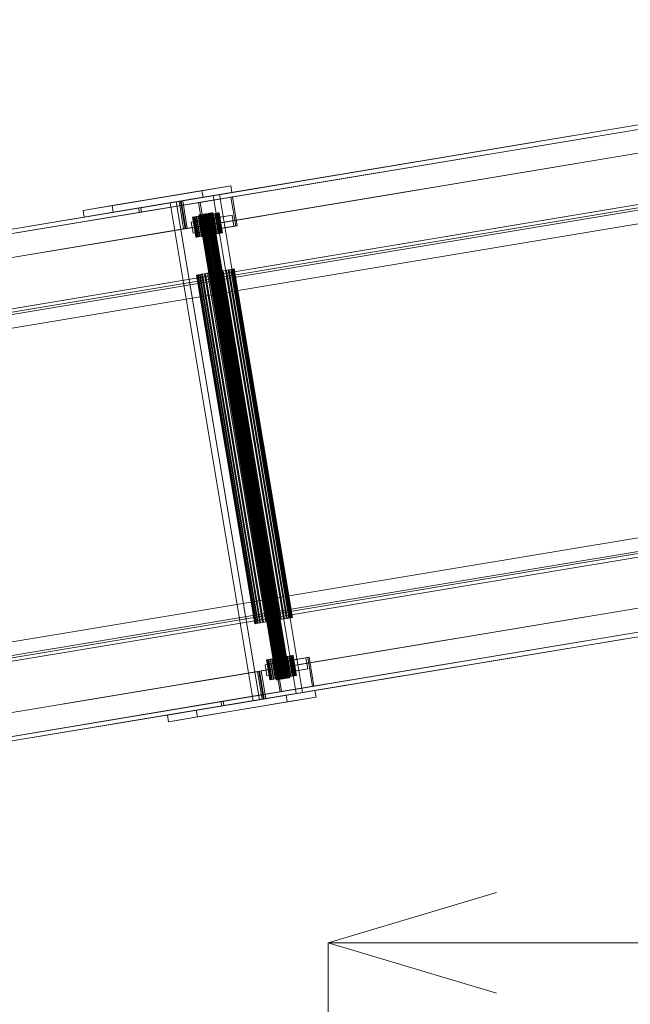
# Model space of a CAD drawing. Header units: millimetres. Extents: x -2233 to 61924, y -68080 to 6847.
# Tile 624 of 656: x 23975 to 24519, y -17135 to -16257. Entities that reach past the tile are written whole.
import ezdxf

# ---------------------------------------------------------------- set-up
doc = ezdxf.new("R2010")
doc.units = ezdxf.units.MM
doc.layers.add('COTAS_P', color=1, linetype='Continuous', lineweight=0)
doc.layers.add('superior_C10', color=7, linetype='Continuous', lineweight=0)
doc.dimstyles.new('R19_100', dxfattribs={"dimtxt": 250, "dimasz": 150, "dimexe": 150, "dimexo": 80, "dimgap": 100, "dimtad": 1, "dimtih": 1, "dimtoh": 1, "dimdsep": 46, "dimcen": 0.09, "dimadec": 0, "dimazin": 0, "dimtfac": 1, "dimtdec": 4, "dimtofl": 0, "dimtmove": 0, "dimatfit": 3, "dimfxl": 1, "dimtolj": 1, "dimtzin": 0, "dimarcsym": 0})

# ---------------------------------------------------------------- blocks, each defined once
blk = doc.blocks.new('DIM_R28_34')
at = {"layer": 'COTAS_P'}
for p, q in [((24250.07, -17080), (24400.07, -17035)), ((26750.07, -17080), (26600.07, -17035)), ((24250.07, -17980), (24250.07, -17080)), ((24250.07, -17080), (26750.07, -17080)), ((24250.07, -17080), (24400.07, -17125)), ((26750.07, -17080), (26600.07, -17125)), ((26750.07, -17980), (26750.07, -17080))]:
    blk.add_line(p, q, dxfattribs=at)
blk.add_text('2500 P', height=250, dxfattribs=at).set_placement((25500.07, -16980))

msp = doc.modelspace()

# ---------------------------------------------------------------- linework, layer by layer
at = {"layer": 'superior_C10'}
for p, q in [((18868.958, -17293.737), (27703.468, -15821.318)), ((27704.808, -15821.095), (18870.298, -17293.513)), ((27725.129, -15817.708), (18890.619, -17290.127)), ((18891.277, -17294.072), (27725.787, -15821.654)), ((18891.289, -17290.015), (27725.799, -15817.597)), ((27727.139, -15817.373), (18892.629, -17289.792)), ((27704.125, -15825.264), (18869.616, -17297.682)), ((27707.578, -15845.978), (18873.068, -17318.397)), ((18874.408, -17318.173), (27708.918, -15845.755)), ((27729.909, -15842.256), (18895.399, -17314.675)), ((18896.739, -17314.451), (27731.249, -15842.033)), ((19068.902, -17264.468), (27576.745, -15846.494)), ((27578.085, -15846.271), (19070.242, -17264.245)), ((18986.506, -17350.18), (27686.506, -15900.18)), ((27687.176, -15900.068), (18987.176, -17350.068)), ((18963.505, -17354.013), (27663.505, -15904.013)), ((27664.175, -15903.902), (18964.175, -17353.902)), ((19044.001, -17335.529), (27628.707, -15904.744)), ((27629.2, -15907.703), (19044.494, -17338.488)), ((27636.523, -15903.442), (19051.817, -17334.226)), ((19052.31, -17337.185), (27637.016, -15906.401)), ((19053.091, -17339.082), (27618.581, -15911.501)), ((27619.251, -15911.389), (19053.761, -17338.971)), ((27590.39, -15928.365), (19082.547, -17346.339)), ((19083.887, -17346.115), (27591.73, -15928.141)), ((27712.824, -16199.932), (19012.824, -17649.932)), ((19013.494, -17649.82), (27713.494, -16199.82)), ((27735.825, -16196.098), (19035.825, -17646.098)), ((19036.495, -17645.987), (27736.495, -16195.987)), ((19127.921, -17618.583), (27635.764, -16200.609)), ((27637.104, -16200.386), (19129.261, -17618.36)), ((19094.471, -17638.351), (27679.177, -16207.567)), ((27679.67, -16210.526), (19094.964, -17641.311)), ((27686.993, -16206.264), (19102.287, -17637.049)), ((27667.901, -16207.419), (19102.41, -17635.001)), ((19102.78, -17640.008), (27687.486, -16209.224)), ((19103.08, -17634.889), (27668.571, -16207.307)), ((24119.188, -16418.698), (25270.207, -16226.862)), ((25271.547, -16226.639), (24120.528, -16418.475)), ((18961.159, -17709.232), (27795.668, -16236.814)), ((27797.008, -16236.591), (18962.499, -17709.009)), ((24083.235, -16424.691), (25234.254, -16232.854)), ((25234.912, -16236.8), (24083.893, -16428.636)), ((24121.186, -16422.421), (25272.205, -16230.584)), ((18938.828, -17712.954), (27773.337, -16240.536)), ((27774.677, -16240.313), (18940.167, -17712.731)), ((25274.317, -16251.522), (24123.298, -16443.358)), ((24124.638, -16443.135), (25275.657, -16251.298)), ((18942.28, -17733.668), (27776.79, -16261.25)), ((27798.451, -16257.64), (18963.941, -17730.058)), ((18964.599, -17734.004), (27799.108, -16261.586)), ((27799.778, -16261.474), (18965.269, -17733.892)), ((18966.609, -17733.669), (27801.118, -16261.251)), ((27777.447, -16265.196), (18942.938, -17737.614)), ((18944.277, -17737.391), (27778.787, -16264.972)), ((27649.41, -16282.48), (19141.566, -17700.454)), ((19142.906, -17700.231), (27650.749, -16282.257)), ((24031.95, -16427.155), (24137.637, -16409.541)), ((24163.317, -16405.261), (24057.631, -16422.875)), ((24058.618, -16428.793), (24164.304, -16411.179)), ((24163.317, -16405.261), (24137.637, -16409.541)), ((24137.637, -16409.541), (24138.623, -16415.459)), ((24138.623, -16415.459), (24164.304, -16411.179)), ((24164.304, -16411.179), (24163.317, -16405.261)), ((22966.248, -16610.855), (24117.267, -16419.019)), ((24118.607, -16418.795), (22967.588, -16610.632)), ((24138.623, -16415.459), (24032.937, -16433.074)), ((24118.607, -16418.795), (24081.314, -16425.011)), ((24083.235, -16424.691), (24120.528, -16418.475)), ((24109.29, -16420.348), (24147.722, -16413.943)), ((24109.29, -16420.348), (24114.873, -16419.418)), ((24183.27, -16864.225), (24109.29, -16420.348)), ((24153.304, -16413.012), (24114.873, -16419.418)), ((24114.873, -16419.418), (24188.853, -16863.295)), ((24118.607, -16418.795), (24117.267, -16419.019)), ((24117.267, -16419.019), (24121.377, -16443.678)), ((24119.264, -16422.741), (24118.607, -16418.795)), ((24122.717, -16443.455), (24118.607, -16418.795)), ((24119.188, -16418.698), (24120.528, -16418.475)), ((24123.298, -16443.358), (24119.188, -16418.698)), ((24120.528, -16418.475), (24121.186, -16422.421)), ((24120.528, -16418.475), (24124.638, -16443.135)), ((24134.626, -16420.181), (24163.45, -16415.377)), ((24134.626, -16420.181), (24135.966, -16419.957)), ((24138.901, -16445.827), (24134.626, -16420.181)), ((24164.79, -16415.153), (24135.966, -16419.957)), ((24135.966, -16419.957), (24140.241, -16445.603)), ((24153.304, -16413.012), (24147.722, -16413.943)), ((24147.722, -16413.943), (24221.701, -16857.82)), ((24227.284, -16856.89), (24153.304, -16413.012)), ((24164.79, -16415.153), (24163.45, -16415.377)), ((24163.45, -16415.377), (24167.724, -16441.023)), ((24169.064, -16440.8), (24164.79, -16415.153)), ((22930.295, -16616.847), (24081.314, -16425.011)), ((24081.971, -16428.956), (22930.953, -16620.793)), ((22968.246, -16614.577), (24119.264, -16422.741)), ((24031.95, -16427.155), (24057.631, -16422.875)), ((24032.937, -16433.074), (24031.95, -16427.155)), ((24032.937, -16433.074), (24058.618, -16428.793)), ((24057.631, -16422.875), (24058.618, -16428.793)), ((24081.314, -16425.011), (24081.971, -16428.956)), ((24081.971, -16428.956), (24119.264, -16422.741)), ((24083.893, -16428.636), (24083.235, -16424.691)), ((24083.893, -16428.636), (24121.186, -16422.421)), ((24141.989, -16430.105), (24143.11, -16429.918)), ((24143.46, -16429.86), (24142.361, -16430.043)), ((24143.11, -16429.918), (24144.15, -16429.745)), ((24143.11, -16429.918), (24212.157, -16844.204)), ((24144.465, -16429.693), (24143.46, -16429.86)), ((24143.46, -16429.86), (24212.507, -16844.145)), ((24144.15, -16429.745), (24145.07, -16429.592)), ((24144.15, -16429.745), (24213.197, -16844.03)), ((24145.338, -16429.547), (24144.465, -16429.693)), ((24144.465, -16429.693), (24213.512, -16843.978)), ((24145.07, -16429.592), (24145.834, -16429.464)), ((24145.07, -16429.592), (24214.117, -16843.877)), ((24146.045, -16429.429), (24145.338, -16429.547)), ((24145.338, -16429.547), (24214.385, -16843.832)), ((24145.834, -16429.464), (24146.413, -16429.368)), ((24145.834, -16429.464), (24214.882, -16843.75)), ((24146.558, -16429.344), (24146.045, -16429.429)), ((24146.045, -16429.429), (24215.092, -16843.715)), ((24146.413, -16429.368), (24146.786, -16429.306)), ((24146.413, -16429.368), (24215.461, -16843.653)), ((24146.86, -16429.293), (24146.558, -16429.344)), ((24146.558, -16429.344), (24215.606, -16843.629)), ((24146.786, -16429.306), (24146.936, -16429.281)), ((24146.786, -16429.306), (24215.833, -16843.591)), ((24146.936, -16429.281), (24146.86, -16429.293)), ((24146.86, -16429.293), (24215.907, -16843.579)), ((24146.936, -16429.281), (24215.984, -16843.566)), ((24147.443, -16430.21), (24149.283, -16429.903)), ((24149.819, -16429.814), (24148.073, -16430.105)), ((24149.283, -16429.903), (24150.812, -16429.649)), ((24149.283, -16429.903), (24152.242, -16447.658)), ((24151.233, -16429.578), (24149.819, -16429.814)), ((24149.819, -16429.814), (24152.778, -16447.569)), ((24150.812, -16429.649), (24151.97, -16429.455)), ((24150.812, -16429.649), (24153.771, -16447.404)), ((24152.26, -16429.407), (24151.233, -16429.578)), ((24151.233, -16429.578), (24154.192, -16447.333)), ((24151.97, -16429.455), (24152.715, -16429.331)), ((24151.97, -16429.455), (24154.93, -16447.21)), ((24152.863, -16429.307), (24152.26, -16429.407)), ((24152.26, -16429.407), (24155.22, -16447.162)), ((24152.715, -16429.331), (24153.016, -16429.281)), ((24152.715, -16429.331), (24155.674, -16447.086)), ((24153.016, -16429.281), (24152.863, -16429.307)), ((24152.863, -16429.307), (24155.822, -16447.062)), ((24153.016, -16429.281), (24155.975, -16447.036)), ((24128.08, -16437.492), (24151.139, -16433.649)), ((24128.08, -16437.492), (24141.479, -16435.259)), ((24129.724, -16447.356), (24128.08, -16437.492)), ((24129.656, -16433.174), (24129.355, -16433.225)), ((24129.355, -16433.225), (24129.508, -16433.199)), ((24129.355, -16433.225), (24132.314, -16450.98)), ((24129.508, -16433.199), (24130.11, -16433.099)), ((24129.508, -16433.199), (24132.467, -16450.954)), ((24130.4, -16433.05), (24129.656, -16433.174)), ((24132.615, -16450.93), (24129.656, -16433.174)), ((24130.11, -16433.099), (24131.138, -16432.927)), ((24130.11, -16433.099), (24133.069, -16450.854)), ((24131.559, -16432.857), (24130.4, -16433.05)), ((24130.4, -16433.05), (24133.359, -16450.805)), ((24131.138, -16432.927), (24132.552, -16432.692)), ((24131.138, -16432.927), (24134.097, -16450.683)), ((24133.088, -16432.602), (24131.559, -16432.857)), ((24131.559, -16432.857), (24134.518, -16450.612)), ((24132.552, -16432.692), (24134.297, -16432.401)), ((24132.552, -16432.692), (24135.511, -16450.447)), ((24134.928, -16432.296), (24133.088, -16432.602)), ((24133.088, -16432.602), (24136.047, -16450.358)), ((24134.297, -16432.401), (24136.308, -16432.066)), ((24134.297, -16432.401), (24137.257, -16450.156)), ((24137.008, -16431.949), (24134.928, -16432.296)), ((24134.928, -16432.296), (24137.887, -16450.051)), ((24135.256, -16431.227), (24135.106, -16431.252)), ((24135.106, -16431.252), (24135.182, -16431.24)), ((24135.106, -16431.252), (24204.153, -16845.538)), ((24135.182, -16431.24), (24135.483, -16431.189)), ((24135.182, -16431.24), (24204.23, -16845.525)), ((24135.628, -16431.165), (24135.256, -16431.227)), ((24204.304, -16845.513), (24135.256, -16431.227)), ((24135.483, -16431.189), (24135.997, -16431.104)), ((24135.483, -16431.189), (24204.531, -16845.475)), ((24136.208, -16431.069), (24135.628, -16431.165)), ((24135.628, -16431.165), (24204.676, -16845.451)), ((24135.997, -16431.104), (24136.704, -16430.986)), ((24135.997, -16431.104), (24205.045, -16845.389)), ((24136.972, -16430.941), (24136.208, -16431.069)), ((24136.208, -16431.069), (24205.255, -16845.354)), ((24136.308, -16432.066), (24138.506, -16431.7)), ((24136.308, -16432.066), (24139.267, -16449.821)), ((24136.704, -16430.986), (24137.577, -16430.84)), ((24136.704, -16430.986), (24205.752, -16845.271)), ((24137.892, -16430.788), (24136.972, -16430.941)), ((24136.972, -16430.941), (24206.02, -16845.227)), ((24139.249, -16431.576), (24137.008, -16431.949)), ((24137.008, -16431.949), (24139.967, -16449.704)), ((24137.577, -16430.84), (24138.582, -16430.673)), ((24137.577, -16430.84), (24206.625, -16845.126)), ((24138.932, -16430.615), (24137.892, -16430.788)), ((24137.892, -16430.788), (24206.94, -16845.073)), ((24138.506, -16431.7), (24140.806, -16431.316)), ((24138.506, -16431.7), (24141.465, -16449.455)), ((24138.582, -16430.673), (24139.681, -16430.49)), ((24138.582, -16430.673), (24207.63, -16844.958)), ((24140.053, -16430.428), (24138.932, -16430.615)), ((24138.932, -16430.615), (24207.98, -16844.9)), ((24141.564, -16431.19), (24139.249, -16431.576)), ((24139.249, -16431.576), (24142.208, -16449.331)), ((24139.681, -16430.49), (24140.831, -16430.298)), ((24139.681, -16430.49), (24208.729, -16844.775)), ((24141.21, -16430.235), (24140.053, -16430.428)), ((24140.053, -16430.428), (24209.1, -16844.713)), ((24140.806, -16431.316), (24143.122, -16430.93)), ((24140.806, -16431.316), (24143.766, -16449.071)), ((24140.831, -16430.298), (24141.989, -16430.105)), ((24140.831, -16430.298), (24209.879, -16844.584)), ((24142.361, -16430.043), (24141.21, -16430.235)), ((24141.21, -16430.235), (24210.258, -16844.52)), ((24164.538, -16431.416), (24141.479, -16435.259)), ((24141.479, -16435.259), (24143.123, -16445.123)), ((24143.865, -16430.806), (24141.564, -16431.19)), ((24141.564, -16431.19), (24144.523, -16448.945)), ((24141.989, -16430.105), (24211.037, -16844.391)), ((24142.361, -16430.043), (24211.408, -16844.329)), ((24143.122, -16430.93), (24145.363, -16430.557)), ((24143.122, -16430.93), (24146.081, -16448.685)), ((24146.063, -16430.44), (24143.865, -16430.806)), ((24143.865, -16430.806), (24146.824, -16448.561)), ((24145.363, -16430.557), (24147.443, -16430.21)), ((24145.363, -16430.557), (24148.322, -16448.312)), ((24148.073, -16430.105), (24146.063, -16430.44)), ((24146.063, -16430.44), (24149.022, -16448.195)), ((24147.443, -16430.21), (24150.402, -16447.965)), ((24148.073, -16430.105), (24151.032, -16447.86)), ((24164.538, -16431.416), (24151.139, -16433.649)), ((24151.139, -16433.649), (24152.783, -16443.513)), ((24166.182, -16441.28), (24164.538, -16431.416)), ((24121.377, -16443.678), (22970.358, -16635.515)), ((22971.698, -16635.292), (24122.717, -16443.455)), ((24121.377, -16443.678), (24122.717, -16443.455)), ((24123.298, -16443.358), (24124.638, -16443.135)), ((24152.783, -16443.513), (24129.724, -16447.356)), ((24129.724, -16447.356), (24143.123, -16445.123)), ((24167.724, -16441.023), (24138.901, -16445.827)), ((24138.901, -16445.827), (24140.241, -16445.603)), ((24140.241, -16445.603), (24169.064, -16440.8)), ((24143.123, -16445.123), (24166.182, -16441.28)), ((24153.771, -16447.404), (24152.242, -16447.658)), ((24152.778, -16447.569), (24154.192, -16447.333)), ((24152.783, -16443.513), (24166.182, -16441.28)), ((24154.93, -16447.21), (24153.771, -16447.404)), ((24154.192, -16447.333), (24155.22, -16447.162)), ((24155.674, -16447.086), (24154.93, -16447.21)), ((24155.22, -16447.162), (24155.822, -16447.062)), ((24155.975, -16447.036), (24155.674, -16447.086)), ((24155.822, -16447.062), (24155.975, -16447.036)), ((24167.724, -16441.023), (24169.064, -16440.8)), ((24132.314, -16450.98), (24132.615, -16450.93)), ((24132.467, -16450.954), (24132.314, -16450.98)), ((24133.069, -16450.854), (24132.467, -16450.954)), ((24132.615, -16450.93), (24133.359, -16450.805)), ((24134.097, -16450.683), (24133.069, -16450.854)), ((24133.359, -16450.805), (24134.518, -16450.612)), ((24135.511, -16450.447), (24134.097, -16450.683)), ((24134.518, -16450.612), (24136.047, -16450.358)), ((24137.257, -16450.156), (24135.511, -16450.447)), ((24136.047, -16450.358), (24137.887, -16450.051)), ((24139.267, -16449.821), (24137.257, -16450.156)), ((24137.887, -16450.051), (24139.967, -16449.704)), ((24141.465, -16449.455), (24139.267, -16449.821)), ((24139.967, -16449.704), (24142.208, -16449.331)), ((24143.766, -16449.071), (24141.465, -16449.455)), ((24142.208, -16449.331), (24144.523, -16448.945)), ((24146.081, -16448.685), (24143.766, -16449.071)), ((24144.523, -16448.945), (24146.824, -16448.561)), ((24148.322, -16448.312), (24146.081, -16448.685)), ((24146.824, -16448.561), (24149.022, -16448.195)), ((24150.402, -16447.965), (24148.322, -16448.312)), ((24149.022, -16448.195), (24151.032, -16447.86)), ((24152.242, -16447.658), (24150.402, -16447.965)), ((24151.032, -16447.86), (24152.778, -16447.569)), ((24146.909, -16482.509), (24143.734, -16483.038)), ((24145.856, -16482.685), (24149.115, -16482.142)), ((24150.189, -16481.963), (24146.909, -16482.509)), ((24146.909, -16482.509), (24198.694, -16793.223)), ((24149.115, -16482.142), (24152.395, -16481.595)), ((24149.115, -16482.142), (24200.901, -16792.856)), ((24153.448, -16481.419), (24150.189, -16481.963)), ((24150.189, -16481.963), (24201.974, -16792.677)), ((24152.395, -16481.595), (24155.57, -16481.066)), ((24152.395, -16481.595), (24204.181, -16792.309)), ((24156.562, -16480.901), (24153.448, -16481.419)), ((24153.448, -16481.419), (24205.234, -16792.134)), ((24155.57, -16481.066), (24158.517, -16480.575)), ((24155.57, -16481.066), (24207.355, -16791.78)), ((24159.41, -16480.426), (24156.562, -16480.901)), ((24156.562, -16480.901), (24208.347, -16791.615)), ((24158.517, -16480.575), (24161.123, -16480.14)), ((24158.517, -16480.575), (24210.303, -16791.289)), ((24161.883, -16480.014), (24159.41, -16480.426)), ((24159.41, -16480.426), (24211.195, -16791.14)), ((24161.123, -16480.14), (24163.289, -16479.779)), ((24161.123, -16480.14), (24212.909, -16790.854)), ((24163.886, -16479.68), (24161.883, -16480.014)), ((24161.883, -16480.014), (24213.668, -16790.728)), ((24163.289, -16479.779), (24164.931, -16479.506)), ((24163.289, -16479.779), (24215.075, -16790.493)), ((24165.342, -16479.437), (24163.886, -16479.68)), ((24163.886, -16479.68), (24215.671, -16790.394)), ((24164.931, -16479.506), (24165.985, -16479.33)), ((24164.931, -16479.506), (24216.716, -16790.22)), ((24166.195, -16479.295), (24165.342, -16479.437)), ((24165.342, -16479.437), (24217.127, -16790.151)), ((24165.985, -16479.33), (24166.412, -16479.259)), ((24165.985, -16479.33), (24217.771, -16790.044)), ((24166.412, -16479.259), (24166.195, -16479.295)), ((24166.195, -16479.295), (24217.98, -16790.009)), ((24166.412, -16479.259), (24218.198, -16789.973)), ((24133.319, -16484.774), (24132.892, -16484.846)), ((24132.892, -16484.846), (24133.109, -16484.809)), ((24132.892, -16484.846), (24184.677, -16795.56)), ((24133.109, -16484.809), (24133.962, -16484.667)), ((24133.109, -16484.809), (24184.895, -16795.523)), ((24134.373, -16484.599), (24133.319, -16484.774)), ((24185.104, -16795.488), (24133.319, -16484.774)), ((24133.962, -16484.667), (24135.418, -16484.424)), ((24133.962, -16484.667), (24185.748, -16795.381)), ((24136.015, -16484.325), (24134.373, -16484.599)), ((24134.373, -16484.599), (24186.159, -16795.313)), ((24135.418, -16484.424), (24137.421, -16484.091)), ((24135.418, -16484.424), (24187.204, -16795.139)), ((24138.18, -16483.964), (24136.015, -16484.325)), ((24136.015, -16484.325), (24187.8, -16795.039)), ((24137.421, -16484.091), (24139.894, -16483.678)), ((24137.421, -16484.091), (24189.207, -16794.805)), ((24140.787, -16483.53), (24138.18, -16483.964)), ((24138.18, -16483.964), (24189.966, -16794.678)), ((24139.894, -16483.678), (24142.742, -16483.204)), ((24139.894, -16483.678), (24191.68, -16794.393)), ((24143.734, -16483.038), (24140.787, -16483.53)), ((24140.787, -16483.53), (24192.573, -16794.244)), ((24142.742, -16483.204), (24145.856, -16482.685)), ((24142.742, -16483.204), (24194.528, -16793.918)), ((24143.734, -16483.038), (24195.52, -16793.753)), ((24145.856, -16482.685), (24197.641, -16793.399)), ((24189.058, -16837.916), (25340.077, -16646.079)), ((25341.417, -16645.856), (24190.398, -16837.692)), ((25344.869, -16666.57), (24193.85, -16858.407)), ((24156.557, -16864.622), (25307.576, -16672.786)), ((25344.187, -16670.739), (24193.168, -16862.576)), ((24194.508, -16862.352), (25345.526, -16670.516)), ((25308.234, -16676.731), (24157.215, -16868.568)), ((24184.677, -16795.56), (24185.104, -16795.488)), ((24184.895, -16795.523), (24184.677, -16795.56)), ((24185.748, -16795.381), (24184.895, -16795.523)), ((24185.104, -16795.488), (24186.159, -16795.313)), ((24187.204, -16795.139), (24185.748, -16795.381)), ((24186.159, -16795.313), (24187.8, -16795.039)), ((24189.207, -16794.805), (24187.204, -16795.139)), ((24187.8, -16795.039), (24189.966, -16794.678)), ((24191.68, -16794.393), (24189.207, -16794.805)), ((24189.966, -16794.678), (24192.573, -16794.244)), ((24194.528, -16793.918), (24191.68, -16794.393)), ((24192.573, -16794.244), (24195.52, -16793.753)), ((24197.641, -16793.399), (24194.528, -16793.918)), ((24195.52, -16793.753), (24198.694, -16793.223)), ((24200.901, -16792.856), (24197.641, -16793.399)), ((24198.694, -16793.223), (24201.974, -16792.677)), ((24204.181, -16792.309), (24200.901, -16792.856)), ((24201.974, -16792.677), (24205.234, -16792.134)), ((24207.355, -16791.78), (24204.181, -16792.309)), ((24205.234, -16792.134), (24208.347, -16791.615)), ((24210.303, -16791.289), (24207.355, -16791.78)), ((24208.347, -16791.615), (24211.195, -16791.14)), ((24212.909, -16790.854), (24210.303, -16791.289)), ((24211.195, -16791.14), (24213.668, -16790.728)), ((24215.075, -16790.493), (24212.909, -16790.854)), ((24213.668, -16790.728), (24215.671, -16790.394)), ((24216.716, -16790.22), (24215.075, -16790.493)), ((24215.671, -16790.394), (24217.127, -16790.151)), ((24217.771, -16790.044), (24216.716, -16790.22)), ((24217.127, -16790.151), (24217.98, -16790.009)), ((24218.198, -16789.973), (24217.771, -16790.044)), ((24217.98, -16790.009), (24218.198, -16789.973)), ((24211.122, -16825.114), (24213.203, -16824.768)), ((24213.833, -16824.662), (24211.822, -16824.998)), ((24213.203, -16824.768), (24215.042, -16824.461)), ((24213.203, -16824.768), (24216.162, -16842.523)), ((24215.578, -16824.372), (24213.833, -16824.662)), ((24213.833, -16824.662), (24216.792, -16842.418)), ((24215.042, -16824.461), (24216.571, -16824.206)), ((24215.042, -16824.461), (24218.002, -16842.216)), ((24216.992, -16824.136), (24215.578, -16824.372)), ((24215.578, -16824.372), (24218.538, -16842.127)), ((24216.571, -16824.206), (24217.73, -16824.013)), ((24216.571, -16824.206), (24219.53, -16841.961)), ((24218.02, -16823.965), (24216.992, -16824.136)), ((24216.992, -16824.136), (24219.951, -16841.891)), ((24217.73, -16824.013), (24218.474, -16823.889)), ((24217.73, -16824.013), (24220.689, -16841.768)), ((24218.622, -16823.864), (24218.02, -16823.965)), ((24218.02, -16823.965), (24220.979, -16841.72)), ((24218.474, -16823.889), (24218.776, -16823.839)), ((24218.474, -16823.889), (24221.433, -16841.644)), ((24218.776, -16823.839), (24218.622, -16823.864)), ((24218.622, -16823.864), (24221.581, -16841.619)), ((24218.776, -16823.839), (24221.735, -16841.594)), ((24193.84, -16832.05), (24216.899, -16828.207)), ((24193.84, -16832.05), (24207.239, -16829.817)), ((24195.484, -16841.914), (24193.84, -16832.05)), ((24195.416, -16827.732), (24195.114, -16827.782)), ((24195.114, -16827.782), (24195.268, -16827.757)), ((24195.114, -16827.782), (24198.073, -16845.537)), ((24195.268, -16827.757), (24195.87, -16827.656)), ((24195.268, -16827.757), (24198.227, -16845.512)), ((24196.16, -16827.608), (24195.416, -16827.732)), ((24198.375, -16845.487), (24195.416, -16827.732)), ((24195.87, -16827.656), (24196.898, -16827.485)), ((24195.87, -16827.656), (24198.829, -16845.411)), ((24197.319, -16827.415), (24196.16, -16827.608)), ((24196.16, -16827.608), (24199.119, -16845.363)), ((24196.898, -16827.485), (24198.311, -16827.249)), ((24196.898, -16827.485), (24199.857, -16845.24)), ((24198.847, -16827.16), (24197.319, -16827.415)), ((24197.319, -16827.415), (24200.278, -16845.17)), ((24198.311, -16827.249), (24200.057, -16826.958)), ((24198.311, -16827.249), (24201.271, -16845.004)), ((24200.687, -16826.853), (24198.847, -16827.16)), ((24198.847, -16827.16), (24201.807, -16844.915)), ((24200.057, -16826.958), (24202.067, -16826.623)), ((24200.057, -16826.958), (24203.016, -16844.714)), ((24202.768, -16826.507), (24200.687, -16826.853)), ((24200.687, -16826.853), (24203.646, -16844.608)), ((24202.067, -16826.623), (24204.265, -16826.257)), ((24202.067, -16826.623), (24205.027, -16844.378)), ((24205.009, -16826.133), (24202.768, -16826.507)), ((24202.768, -16826.507), (24205.727, -16844.262)), ((24203.016, -16830.52), (24231.84, -16825.716)), ((24203.016, -16830.52), (24204.356, -16830.297)), ((24207.291, -16856.167), (24203.016, -16830.52)), ((24204.265, -16826.257), (24206.566, -16825.874)), ((24204.265, -16826.257), (24207.224, -16844.012)), ((24233.18, -16825.493), (24204.356, -16830.297)), ((24204.356, -16830.297), (24208.631, -16855.943)), ((24207.324, -16825.747), (24205.009, -16826.133)), ((24205.009, -16826.133), (24207.968, -16843.888)), ((24206.566, -16825.874), (24208.881, -16825.488)), ((24206.566, -16825.874), (24209.525, -16843.629)), ((24230.297, -16825.974), (24207.239, -16829.817)), ((24207.239, -16829.817), (24208.883, -16839.681)), ((24209.625, -16825.364), (24207.324, -16825.747)), ((24207.324, -16825.747), (24210.283, -16843.502)), ((24208.881, -16825.488), (24211.122, -16825.114)), ((24208.881, -16825.488), (24211.84, -16843.243)), ((24211.822, -16824.998), (24209.625, -16825.364)), ((24209.625, -16825.364), (24212.584, -16843.119)), ((24211.122, -16825.114), (24214.081, -16842.869)), ((24211.822, -16824.998), (24214.782, -16842.753)), ((24230.297, -16825.974), (24216.899, -16828.207)), ((24216.899, -16828.207), (24218.543, -16838.071)), ((24231.941, -16835.837), (24230.297, -16825.974)), ((24233.18, -16825.493), (24231.84, -16825.716)), ((24231.84, -16825.716), (24236.114, -16851.363)), ((24237.454, -16851.139), (24233.18, -16825.493)), ((23036.118, -17030.072), (24187.136, -16838.236)), ((24188.476, -16838.013), (23037.458, -17029.849)), ((24188.476, -16838.013), (24187.136, -16838.236)), ((24187.136, -16838.236), (24191.246, -16862.896)), ((24192.586, -16862.673), (24188.476, -16838.013)), ((24189.058, -16837.916), (24190.398, -16837.692)), ((24193.168, -16862.576), (24189.058, -16837.916)), ((24190.398, -16837.692), (24194.508, -16862.352)), ((24218.543, -16838.071), (24195.484, -16841.914)), ((24195.484, -16841.914), (24208.883, -16839.681)), ((24208.883, -16839.681), (24231.941, -16835.837)), ((24214.782, -16842.753), (24216.792, -16842.418)), ((24218.002, -16842.216), (24216.162, -16842.523)), ((24216.792, -16842.418), (24218.538, -16842.127)), ((24219.53, -16841.961), (24218.002, -16842.216)), ((24218.538, -16842.127), (24219.951, -16841.891)), ((24218.543, -16838.071), (24231.941, -16835.837)), ((24220.689, -16841.768), (24219.53, -16841.961)), ((24219.951, -16841.891), (24220.979, -16841.72)), ((24221.433, -16841.644), (24220.689, -16841.768)), ((24220.979, -16841.72), (24221.581, -16841.619)), ((24221.735, -16841.594), (24221.433, -16841.644)), ((24221.581, -16841.619), (24221.735, -16841.594)), ((24198.073, -16845.537), (24198.375, -16845.487)), ((24198.227, -16845.512), (24198.073, -16845.537)), ((24198.829, -16845.411), (24198.227, -16845.512)), ((24198.375, -16845.487), (24199.119, -16845.363)), ((24199.857, -16845.24), (24198.829, -16845.411)), ((24199.119, -16845.363), (24200.278, -16845.17)), ((24201.271, -16845.004), (24199.857, -16845.24)), ((24200.278, -16845.17), (24201.807, -16844.915)), ((24203.016, -16844.714), (24201.271, -16845.004)), ((24201.807, -16844.915), (24203.646, -16844.608)), ((24205.027, -16844.378), (24203.016, -16844.714)), ((24203.646, -16844.608), (24205.727, -16844.262)), ((24204.153, -16845.538), (24204.304, -16845.513)), ((24204.23, -16845.525), (24204.153, -16845.538)), ((24204.531, -16845.475), (24204.23, -16845.525)), ((24204.304, -16845.513), (24204.676, -16845.451)), ((24205.045, -16845.389), (24204.531, -16845.475)), ((24204.676, -16845.451), (24205.255, -16845.354)), ((24207.224, -16844.012), (24205.027, -16844.378)), ((24205.752, -16845.271), (24205.045, -16845.389)), ((24205.255, -16845.354), (24206.02, -16845.227)), ((24205.727, -16844.262), (24207.968, -16843.888)), ((24206.625, -16845.126), (24205.752, -16845.271)), ((24206.02, -16845.227), (24206.94, -16845.073)), ((24207.63, -16844.958), (24206.625, -16845.126)), ((24206.94, -16845.073), (24207.98, -16844.9)), ((24209.525, -16843.629), (24207.224, -16844.012)), ((24208.729, -16844.775), (24207.63, -16844.958)), ((24207.968, -16843.888), (24210.283, -16843.502)), ((24207.98, -16844.9), (24209.1, -16844.713)), ((24208.631, -16855.943), (24237.454, -16851.139)), ((24209.879, -16844.584), (24208.729, -16844.775)), ((24209.1, -16844.713), (24210.258, -16844.52)), ((24211.84, -16843.243), (24209.525, -16843.629)), ((24211.037, -16844.391), (24209.879, -16844.584)), ((24210.258, -16844.52), (24211.408, -16844.329)), ((24210.283, -16843.502), (24212.584, -16843.119)), ((24212.157, -16844.204), (24211.037, -16844.391)), ((24211.408, -16844.329), (24212.507, -16844.145)), ((24214.081, -16842.869), (24211.84, -16843.243)), ((24213.197, -16844.03), (24212.157, -16844.204)), ((24212.507, -16844.145), (24213.512, -16843.978)), ((24212.584, -16843.119), (24214.782, -16842.753)), ((24214.117, -16843.877), (24213.197, -16844.03)), ((24213.512, -16843.978), (24214.385, -16843.832)), ((24216.162, -16842.523), (24214.081, -16842.869)), ((24214.882, -16843.75), (24214.117, -16843.877)), ((24214.385, -16843.832), (24215.092, -16843.715)), ((24215.461, -16843.653), (24214.882, -16843.75)), ((24215.092, -16843.715), (24215.606, -16843.629)), ((24215.833, -16843.591), (24215.461, -16843.653)), ((24215.606, -16843.629), (24215.907, -16843.579)), ((24215.984, -16843.566), (24215.833, -16843.591)), ((24215.907, -16843.579), (24215.984, -16843.566)), ((24236.114, -16851.363), (24237.454, -16851.139)), ((24191.929, -16858.727), (23040.91, -17050.563)), ((24106.916, -16876.951), (24212.603, -16859.337)), ((24238.283, -16855.056), (24132.597, -16872.671)), ((24191.929, -16858.727), (24154.636, -16864.942)), ((24156.557, -16864.622), (24193.85, -16858.407)), ((24221.701, -16857.82), (24183.27, -16864.225)), ((24188.853, -16863.295), (24227.284, -16856.89)), ((24192.586, -16862.673), (24191.929, -16858.727)), ((24193.85, -16858.407), (24194.508, -16862.352)), ((24236.114, -16851.363), (24207.291, -16856.167)), ((24207.291, -16856.167), (24208.631, -16855.943)), ((24238.283, -16855.056), (24212.603, -16859.337)), ((24212.603, -16859.337), (24213.589, -16865.255)), ((24221.701, -16857.82), (24227.284, -16856.89)), ((24239.27, -16860.975), (24238.283, -16855.056)), ((23003.617, -17056.779), (24154.636, -16864.942)), ((24191.246, -16862.896), (23040.228, -17054.732)), ((23041.567, -17054.509), (24192.586, -16862.673)), ((24213.589, -16865.255), (24107.903, -16882.869)), ((24133.584, -16878.589), (24239.27, -16860.975)), ((24154.636, -16864.942), (24155.293, -16868.888)), ((24155.293, -16868.888), (24192.586, -16862.673)), ((24157.215, -16868.568), (24156.557, -16864.622)), ((24157.215, -16868.568), (24194.508, -16862.352)), ((24183.27, -16864.225), (24188.853, -16863.295)), ((24191.246, -16862.896), (24192.586, -16862.673)), ((24193.168, -16862.576), (24194.508, -16862.352)), ((24213.589, -16865.255), (24239.27, -16860.975)), ((24155.293, -16868.888), (23004.275, -17060.725)), ((24106.916, -16876.951), (24132.597, -16872.671)), ((24107.903, -16882.869), (24106.916, -16876.951)), ((24132.597, -16872.671), (24133.584, -16878.589)), ((24107.903, -16882.869), (24133.584, -16878.589))]:
    msp.add_line(p, q, dxfattribs=at)

# ---------------------------------------------------------------- dimensions: what is measured, and where the dimension line sits
at = {"layer": 'COTAS_P'}
dim = msp.add_aligned_dim(p1=(24250.067, -17980), p2=(26750.067, -17980), distance=900, text='<> P', dimstyle='R19_100', dxfattribs=at)
dim.commit()
dim.dimension.update_dxf_attribs({"geometry": 'DIM_R28_34', "text_midpoint": (25500.067, -17080)})

doc.saveas('drawing.dxf')
